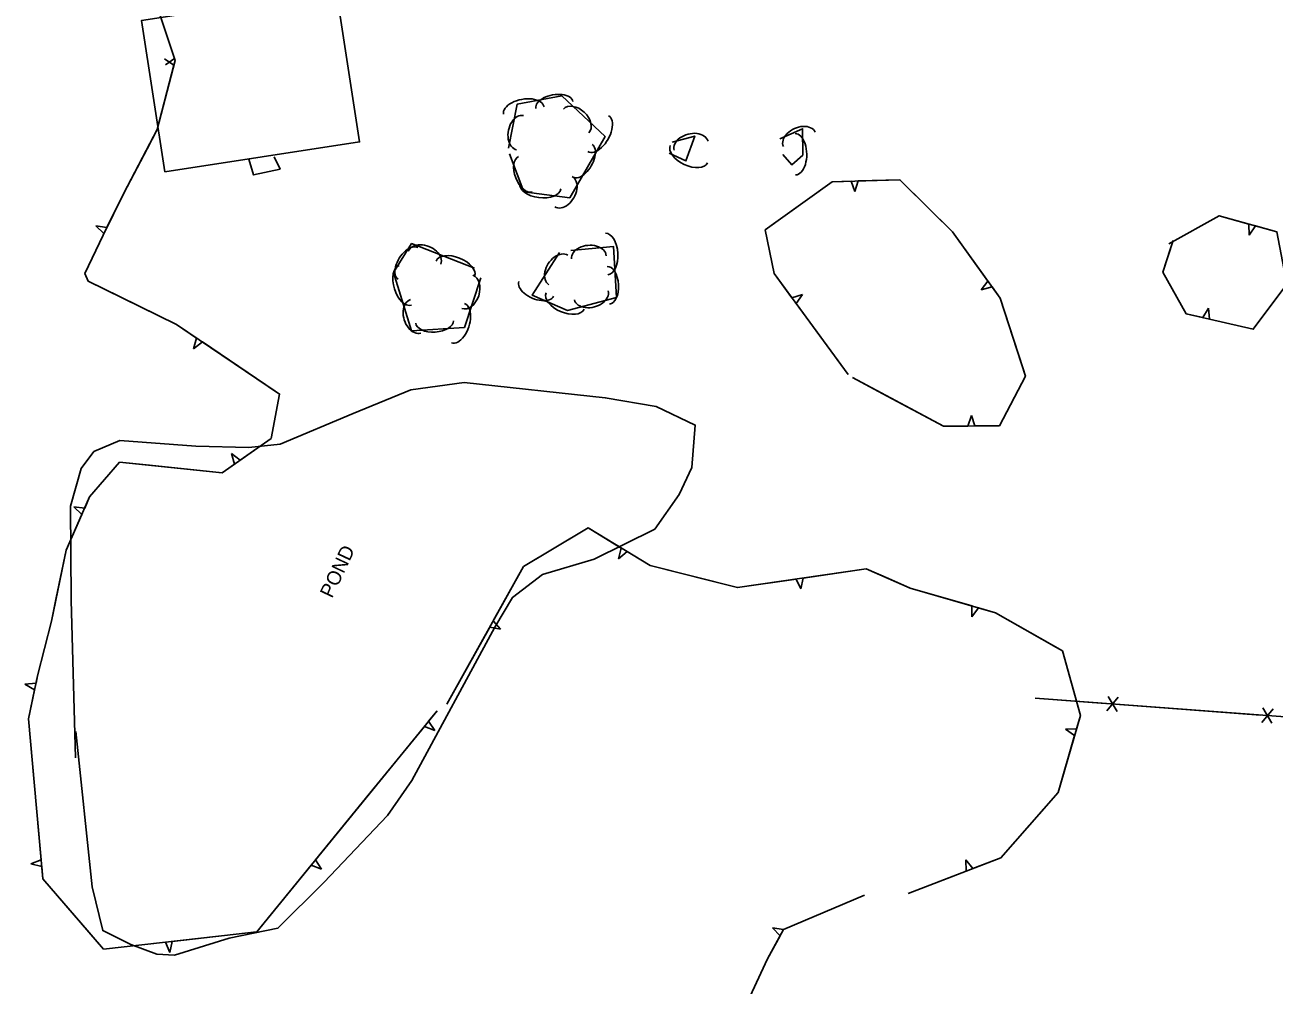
# Model space of a CAD drawing. Extents: x 978516 to 993312, y 1836504 to 1846212.
# Drawn here: x 979913.2 to 980266.9, y 1837324.2 to 1837596 of the extents above; entities that cross this region are included whole.
import ezdxf

# ---------------------------------------------------------------- set-up
doc = ezdxf.new("R2010")
doc.units = 0
for name, color, linetype in [('S_BUILDING', 7, 'Continuous'), ('S_FENCE', 7, 'Continuous'), ('S_SIDEWALK', 7, 'Continuous'), ('S_STREAM', 7, 'Continuous'), ('S_STREAM_ANNOT', 7, 'Continuous'), ('S_TREE', 7, 'Continuous')]:
    doc.layers.add(name, color=color, linetype=linetype)

msp = doc.modelspace()

# ---------------------------------------------------------------- linework, layer by layer
at = {"layer": 'S_BUILDING'}
msp.add_lwpolyline([(979952.81, 1837554.42), (980008.01, 1837562.93), (980001.56, 1837604.71), (979989.4, 1837602.84), (979984.59, 1837634), (979956.94, 1837629.73), (979961.58, 1837599.64), (979946.2, 1837597.27)], close=True, dxfattribs=at)
at = {"layer": 'S_FENCE'}
for p, q in [((980219.62, 1837401.85), (980222.79, 1837405.72)), ((980219.93, 1837405.94), (980222.48, 1837401.64)), ((980263.49, 1837398.57), (980266.66, 1837402.44)), ((980263.8, 1837402.65), (980266.35, 1837398.35))]:
    msp.add_line(p, q, dxfattribs=at)
for points in [[(980199.27, 1837405.43), (980219.21, 1837403.94)], [(980199.27, 1837405.43), (980377.59, 1837392.08)], [(980223.2, 1837403.64), (980243.14, 1837402.15)], [(980243.14, 1837402.15), (980263.08, 1837400.65)]]:
    msp.add_lwpolyline(points, dxfattribs=at)
at = {"layer": 'S_SIDEWALK'}
msp.add_lwpolyline([(979976.67, 1837557.99), (979977.96, 1837553.58), (979985.49, 1837555.23), (979983.85, 1837558.65)], dxfattribs=at)
at = {"layer": 'S_STREAM'}
msp.add_lwpolyline([(979927.57, 1837388.58), (979926.37, 1837433.22), (979926.15, 1837459.75), (979929.2, 1837470.47), (979932.78, 1837475.22), (979940.09, 1837478.34), (979961.64, 1837476.73), (979976.61, 1837476.41), (979985.46, 1837477.3), (980006.16, 1837486.03), (980022.49, 1837492.73), (980037.59, 1837494.78), (980077.55, 1837490.49), (980092.01, 1837488.02), (980103.06, 1837482.73), (980102.03, 1837470.76), (980098.51, 1837463.12), (980091.56, 1837453.29), (980074.39, 1837444.78), (980059.75, 1837440.4), (980051.29, 1837433.93), (980046.32, 1837425.56), (980022.75, 1837382.08), (980015.89, 1837372.21), (979997.83, 1837353.2), (979984.88, 1837340.27), (979971.08, 1837337.48), (979955.57, 1837332.65), (979950.6, 1837332.91), (979943.21, 1837335.73), (979935.28, 1837339.63), (979932.29, 1837352.02), (979927.64, 1837396.01)], dxfattribs=at)
at = {"layer": 'S_TREE'}
for p, q in [((979952.77, 1837586.4), (979955.41, 1837584.66)), ((979955.56, 1837586.55), (979953.01, 1837584.71)), ((980147.18, 1837551.8), (980148.21, 1837548.83)), ((980148.21, 1837548.83), (980149.14, 1837551.86)), ((979936.44, 1837538.72), (979933.33, 1837539.2)), ((979933.33, 1837539.2), (979935.56, 1837536.96)), ((980259.78, 1837539.67), (980259.87, 1837536.53)), ((980259.87, 1837536.53), (980261.67, 1837539.13)), ((980185.93, 1837523.5), (980184.05, 1837520.99)), ((980184.05, 1837520.99), (980187.08, 1837521.91)), ((980133.45, 1837519.7), (980130.43, 1837518.75)), ((980131.59, 1837517.17), (980133.45, 1837519.7)), ((980248.4, 1837515.86), (980246.74, 1837513.17)), ((980248.65, 1837512.73), (980248.4, 1837515.86)), ((979961.86, 1837507.39), (979960.97, 1837504.37)), ((979960.97, 1837504.37), (979963.48, 1837506.29)), ((980181.23, 1837485.48), (980180.23, 1837482.47)), ((980182.2, 1837482.49), (980181.23, 1837485.48)), ((979974.18, 1837472.8), (979971.69, 1837474.71)), ((979971.69, 1837474.71), (979972.58, 1837471.67)), ((979930.16, 1837459.25), (979927.04, 1837459.58)), ((979927.04, 1837459.58), (979929.37, 1837457.46)), ((980082.11, 1837447.94), (980081.35, 1837444.9)), ((980081.35, 1837444.9), (980083.78, 1837446.93)), ((980131.63, 1837439.16), (980132.97, 1837436.36)), ((980132.97, 1837436.36), (980133.57, 1837439.44)), ((980181.32, 1837431.54), (980181.38, 1837428.42)), ((980181.38, 1837428.42), (980183.21, 1837431)), ((980044.88, 1837425.56), (980047.93, 1837424.93)), ((980047.93, 1837424.93), (980045.83, 1837427.28)), ((979916.37, 1837409.71), (979913.24, 1837409.38)), ((979913.24, 1837409.38), (979915.97, 1837407.81)), ((980026.34, 1837397.45), (980029.26, 1837396.3)), ((980029.26, 1837396.3), (980027.55, 1837398.94)), ((980211.01, 1837396.77), (980207.88, 1837396.66)), ((980207.88, 1837396.66), (980210.47, 1837394.89)), ((979917.84, 1837359.62), (979914.94, 1837358.51)), ((979914.94, 1837358.51), (979918.01, 1837357.73)), ((979994.29, 1837358.15), (979997.21, 1837357)), ((979997.21, 1837357), (979995.5, 1837359.64)), ((980181.6, 1837357.2), (980179.65, 1837359.63)), ((980179.65, 1837359.63), (980179.77, 1837356.49)), ((980127.99, 1837339.89), (980124.91, 1837340.45)), ((980124.91, 1837340.45), (980127.07, 1837338.17)), ((979954.29, 1837333.46), (979954.93, 1837336.55)), ((979953.05, 1837336.33), (979954.29, 1837333.46))]:
    msp.add_line(p, q, dxfattribs=at)
for points in [[(979948.14, 1837608.96), (979955.75, 1837585.96), (979950.7, 1837566.4), (979941.25, 1837548.39), (979935.34, 1837536.51), (979930.22, 1837525.62), (979931.16, 1837523.48), (979956.18, 1837511.23), (979985.34, 1837491.5), (979982.97, 1837478.98), (979969.07, 1837469.2), (979940.02, 1837472.24), (979931.56, 1837462.41), (979924.89, 1837447.34), (979920.71, 1837427.21), (979916.79, 1837411.72), (979914.26, 1837399.6), (979918.33, 1837354.26), (979935.5, 1837334.32), (979978.91, 1837339.3), (980029.92, 1837401.85)], [(979947.52, 1837610.21), (979948.14, 1837608.96), (979955.56, 1837586.55)], [(979955.41, 1837584.66), (979950.7, 1837566.4), (979947.84, 1837560.96)], [(980050.16, 1837561.16), (980052.64, 1837573.61), (980065.22, 1837575.92), (980077.51, 1837564.41), (980067.51, 1837547.13), (980054.54, 1837548.81), (980050.47, 1837559.5)], [(980127.01, 1837563.75), (980133.42, 1837566.63), (980133.51, 1837559.17), (980130.41, 1837556.42), (980127.85, 1837559.35)], [(980096.47, 1837562.85), (980102.91, 1837564.57), (980100.41, 1837557.52), (980095.61, 1837559.77)], [(979947.84, 1837560.96), (979941.25, 1837548.39), (979936.44, 1837538.72)], [(980146.32, 1837497.07), (980125.39, 1837525.62), (980122.81, 1837537.98), (980141.8, 1837551.64), (980160.99, 1837552.2), (980175.89, 1837537.46), (980189.42, 1837518.66), (980196.53, 1837496.6), (980189.15, 1837482.55), (980173.36, 1837482.41), (980147.59, 1837496.19)], [(980125.88, 1837540.19), (980141.8, 1837551.64), (980147.18, 1837551.8)], [(980149.14, 1837551.86), (980160.99, 1837552.2), (980170.34, 1837542.95)], [(980170.34, 1837542.95), (980175.89, 1837537.46), (980185.93, 1837523.5)], [(980237.17, 1837534.1), (980251.4, 1837542.02), (980267.77, 1837537.42), (980270.56, 1837522.66), (980261.03, 1837509.89), (980242.08, 1837514.24), (980235.49, 1837526.07), (980238.36, 1837534.98)], [(980237.17, 1837534.1), (980251.4, 1837542.02), (980259.78, 1837539.67)], [(980130.43, 1837518.75), (980125.39, 1837525.62), (980122.81, 1837537.98), (980125.88, 1837540.19)], [(980261.67, 1837539.13), (980267.77, 1837537.42), (980270.56, 1837522.66), (980268.39, 1837519.75)], [(979935.56, 1837536.96), (979935.34, 1837536.51), (979930.22, 1837525.62), (979931.16, 1837523.48), (979940, 1837519.15)], [(980237.54, 1837532.43), (980238.36, 1837534.98)], [(980042.32, 1837524.39), (980037.68, 1837510.39), (980022.67, 1837509.41), (980017.58, 1837525.97), (980022.74, 1837534.15), (980040.56, 1837527.16)], [(980067.77, 1837532.17), (980079.93, 1837533.28), (980080.74, 1837518.9), (980066.89, 1837515.23), (980056.9, 1837519.5), (980064.63, 1837531.6)], [(980246.74, 1837513.17), (980242.08, 1837514.24), (980235.49, 1837526.07), (980237.54, 1837532.43)], [(980187.08, 1837521.91), (980189.42, 1837518.66), (980195.86, 1837498.67)], [(979940, 1837519.15), (979956.18, 1837511.23), (979961.86, 1837507.39)], [(980146.32, 1837497.07), (980131.59, 1837517.17)], [(980268.39, 1837519.75), (980261.03, 1837509.89), (980248.65, 1837512.73)], [(979963.48, 1837506.29), (979984.09, 1837492.34)], [(980157.37, 1837490.96), (980147.59, 1837496.19)], [(980195.86, 1837498.67), (980196.53, 1837496.6), (980189.15, 1837482.55), (980182.2, 1837482.49)], [(979984.09, 1837492.34), (979985.34, 1837491.5), (979982.97, 1837478.98), (979974.18, 1837472.8)], [(980180.23, 1837482.47), (980173.36, 1837482.41), (980157.37, 1837490.96)], [(979948.47, 1837471.36), (979940.02, 1837472.24), (979931.56, 1837462.41), (979930.16, 1837459.25)], [(979972.58, 1837471.67), (979969.07, 1837469.2), (979948.47, 1837471.36)], [(979929.37, 1837457.46), (979924.89, 1837447.34), (979922.09, 1837433.86)], [(980032.7, 1837403.73), (980054.43, 1837442.69), (980072.72, 1837453.65), (980090.3, 1837442.97), (980114.96, 1837436.75), (980151.46, 1837442.03), (980163.89, 1837436.56), (980188.02, 1837429.61), (980207.02, 1837418.8), (980212.1, 1837400.56), (980205.83, 1837378.76), (980189.59, 1837360.27), (980163.32, 1837350.17)], [(980060.73, 1837446.46), (980072.72, 1837453.65), (980082.11, 1837447.94)], [(980045.83, 1837427.28), (980054.43, 1837442.69), (980060.73, 1837446.46)], [(980083.78, 1837446.93), (980090.3, 1837442.97), (980107.09, 1837438.73)], [(980107.09, 1837438.73), (980114.96, 1837436.75), (980131.63, 1837439.16)], [(980133.57, 1837439.44), (980151.46, 1837442.03), (980157.72, 1837439.28)], [(980157.72, 1837439.28), (980163.89, 1837436.56), (980181.32, 1837431.54)], [(979922.09, 1837433.86), (979920.71, 1837427.21), (979916.79, 1837411.72), (979916.37, 1837409.71)], [(980183.21, 1837431), (980188.02, 1837429.61), (980205.29, 1837419.78)], [(980032.7, 1837403.73), (980044.88, 1837425.56)], [(980205.29, 1837419.78), (980207.02, 1837418.8), (980212.1, 1837400.56), (980211.01, 1837396.77)], [(979915.97, 1837407.81), (979914.26, 1837399.6), (979915.69, 1837383.71)], [(980027.55, 1837398.94), (980029.92, 1837401.85)], [(980010.92, 1837378.55), (980026.34, 1837397.45)], [(980210.47, 1837394.89), (980205.83, 1837378.76), (980200.44, 1837372.62)], [(979915.69, 1837383.71), (979917.84, 1837359.62)], [(979995.5, 1837359.64), (980010.92, 1837378.55)], [(980200.44, 1837372.62), (980189.59, 1837360.27), (980181.6, 1837357.2)], [(979918.01, 1837357.73), (979918.33, 1837354.26), (979931.42, 1837339.06)], [(979978.85, 1837339.29), (979978.91, 1837339.3), (979994.29, 1837358.15)], [(980179.77, 1837356.49), (980163.32, 1837350.17)], [(980150.99, 1837349.63), (980128.04, 1837339.98), (980123.53, 1837331.59), (980116.03, 1837315.61), (980115.44, 1837294.28), (980130.79, 1837270.79), (980136.07, 1837256.82), (980127.76, 1837239.14), (980122.54, 1837225.31), (980128.19, 1837209.43), (980140.37, 1837205.78), (980153.09, 1837203.21), (980173.24, 1837201.32), (980205.89, 1837203.23), (980240.03, 1837195.49), (980263.79, 1837199.87), (980282.64, 1837195.17)], [(980150.99, 1837349.63), (980128.04, 1837339.98), (980127.99, 1837339.89)], [(979931.42, 1837339.06), (979935.5, 1837334.32), (979953.05, 1837336.33)], [(979954.93, 1837336.55), (979978.85, 1837339.29)], [(980127.07, 1837338.17), (980123.53, 1837331.59), (980116.11, 1837315.78)]]:
    msp.add_lwpolyline(points, dxfattribs=at)
for centre, major_axis, ratio, start_param, end_param in [((980054.48, 1837571.79), (-5.75, -1.07), 0.551796, 3.138437, 6.28003), ((980063.17, 1837573.38), (-5.24, -0.97), 0.542387, 3.138536, 6.280129), ((980053.44, 1837565.53), (-0.93, -4.86), 0.679128, 3.129563, 6.271156), ((980069.32, 1837568.83), (-3.6, 3.4), 0.683469, 3.147076, 6.288668), ((980075.57, 1837565.26), (2.94, 5.08), 0.54495, 3.141791, 6.283384), ((980132.5, 1837563.62), (-4.51, -2.04), 0.683703, 3.138711, 6.280304), ((980101.87, 1837561.83), (-4.79, -1.28), 0.685145, 3.141816, 6.283409), ((980131.39, 1837559.43), (-0.06, 5.86), 0.550102, 3.144218, 6.285811), ((980071.13, 1837557.59), (2.68, 4.63), 0.535657, 3.141785, 6.283378), ((980101.23, 1837559.47), (5.25, -2.5), 0.553395, 3.151447, 6.293039), ((980054.91, 1837553.76), (1.91, -5), 0.536024, 3.141593, 6.283185), ((980065.75, 1837548.8), (2.48, 4.29), 0.67892, 3.141915, 6.283508), ((980059.16, 1837550.35), (5.82, -0.75), 0.550079, 3.141593, 6.283185), ((980077.92, 1837531.18), (-0.33, 5.86), 0.550004, 3.141627, 6.283219), ((980021.69, 1837528.52), (-2.84, -4.44), 0.545565, 3.155368, 6.296961), ((980026.4, 1837530.16), (-4.61, 1.81), 0.684133, 3.140405, 6.281998), ((980035.11, 1837527.03), (-5.46, 2.14), 0.549135, 3.140867, 6.282459), ((980064.28, 1837526.63), (-2.66, -4.18), 0.68544, 3.141112, 6.282705), ((980072.92, 1837530.25), (-4.93, -0.45), 0.686558, 3.141842, 6.283435), ((980020.93, 1837522.3), (1.72, -5.61), 0.550037, 3.142544, 6.284136), ((980078.42, 1837522.33), (-0.3, 5.34), 0.540625, 3.141626, 6.283218), ((980038.51, 1837520.44), (1.55, 4.71), 0.68266, 3.139003, 6.280595), ((980058.03, 1837521.33), (4.91, -2.1), 0.541359, 3.141787, 6.28338), ((980073.6, 1837519.47), (4.79, 1.27), 0.68533, 3.141665, 6.283258), ((980023.89, 1837513.53), (1.45, -4.74), 0.685257, 3.14315, 6.284743), ((980035.85, 1837511.57), (1.84, 5.57), 0.547953, 3.140006, 6.281599), ((980066.17, 1837517.85), (5.39, -2.3), 0.550751, 3.141794, 6.283386), ((980029.23, 1837511.95), (5.33, 0.34), 0.538459, 3.143526, 6.285118)]:
    msp.add_ellipse(centre, major_axis=major_axis, ratio=ratio, start_param=start_param, end_param=end_param, dxfattribs=at)

# ---------------------------------------------------------------- texts
at = {"layer": 'S_STREAM_ANNOT'}
msp.add_text('POND', height=4, rotation=64.8341, dxfattribs=at).set_placement((980000.2, 1837433.51))

doc.saveas('drawing.dxf')
